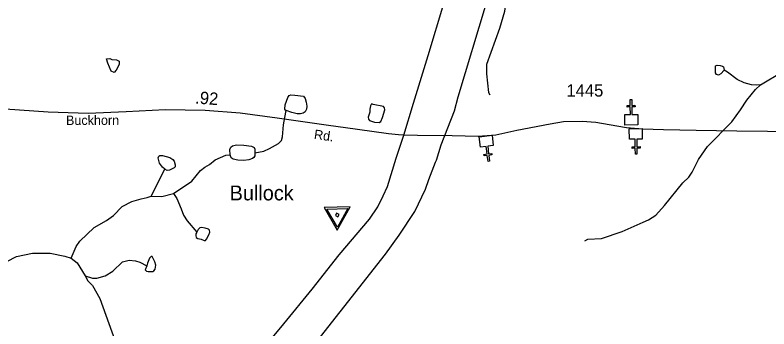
# Model space of a CAD drawing. Extents: x 2056842 to 2160602, y 826753 to 1016856.
# Drawn here: x 2129898 to 2137510, y 996101 to 999270 of the extents above; entities that cross this region are included whole.
import ezdxf

# ---------------------------------------------------------------- set-up
doc = ezdxf.new("R2010")
doc.units = 0
for name, color, linetype in [('Exist Cultural Church CELL', 7, 'Continuous'), ('Exist Hydrographic Misc Water Feature', 7, 'Continuous'), ('Exist Railroad Mainline', 7, 'Continuous'), ('Exist Road Primary US Attributed', 7, 'Continuous'), ('Exist Road Secondary Mileage Hundredths English Label', 7, 'Continuous'), ('Exist Road Secondary Type 51 Attributed', 7, 'Continuous'), ('Exist Road Secondary Type 51 Label', 7, 'Continuous'), ('Exist Road Secondary Type 51 Number Label', 7, 'Continuous'), ('Exist Survey Geodetic Marker CELL', 7, 'Continuous'), ('Exist Survey Geodetic Marker Label', 7, 'Continuous')]:
    doc.layers.add(name, color=color, linetype=linetype)

msp = doc.modelspace()

# ---------------------------------------------------------------- linework, layer by layer
at = {"layer": 'Exist Cultural Church CELL'}
for points in [[(2136054.1, 998265.1), (2136111, 998266.2), (2136109.7, 998342.4), (2136077.7, 998341.8), (2136077.4, 998357.8), (2136109.4, 998358.3), (2136108.3, 998418.5), (2136124.3, 998418.8), (2136125.4, 998358.6), (2136157.4, 998359.2), (2136157.7, 998343.3), (2136125.7, 998342.7), (2136127.1, 998266.5), (2136184.7, 998267.5), (2136186.7, 998161), (2136056.1, 998158.6)], [(2136231.5, 998018.4), (2136174.6, 998017.3), (2136176, 997941.2), (2136208, 997941.7), (2136208.3, 997925.8), (2136176.3, 997925.2), (2136177.4, 997865), (2136161.3, 997864.8), (2136160.2, 997924.9), (2136128.2, 997924.3), (2136128, 997940.3), (2136159.9, 997940.9), (2136158.6, 998017), (2136100.9, 998016), (2136099, 998122.5), (2136229.5, 998124.9)], [(2134726.9, 997952.5), (2134670.4, 997945.4), (2134679.8, 997869.8), (2134711.6, 997873.8), (2134713.5, 997857.9), (2134681.8, 997854), (2134689.2, 997794.3), (2134673.3, 997792.3), (2134665.9, 997852), (2134634.1, 997848.1), (2134632.2, 997863.9), (2134663.9, 997867.9), (2134654.5, 997943.4), (2134597.3, 997936.4), (2134584.1, 998042.1), (2134713.7, 998058.2)]]:
    msp.add_lwpolyline(points, close=True, dxfattribs=at)
at = {"layer": 'Exist Hydrographic Misc Water Feature'}
for points in [[(2135819.6, 1000760.7), (2135684.1, 1000624), (2135598.6, 1000531.8), (2135413.4, 1000360.9), (2135282, 1000258.4), (2135120.6, 1000099.7), (2134959.4, 999917), (2134885.8, 999796.6), (2134866.3, 999704.6), (2134869, 999564.6), (2134838.2, 999306.5), (2134790.9, 999134.3), (2134656.4, 998769.7), (2134656.6, 998677.8), (2134677.7, 998489.8), (2134691.6, 998466)], [(2137424.8, 998565.7), (2137650.1, 998700.5), (2137730.1, 998758.8), (2137779.8, 998781.1), (2137901.2, 998909.8), (2137957.1, 998977.9), (2137984.6, 999050.1), (2138025.9, 999236.3), (2138041.6, 999268.1), (2138053.4, 999344.3), (2138116.7, 999470.7), (2138140.7, 999532.5), (2138240.2, 999647.2), (2138313.5, 999777.3), (2138405.2, 999893.8), (2138556.5, 1000040.3), (2138608.1, 1000120.6), (2138653.2, 1000284.7), (2138636.9, 1000416.6), (2138652.5, 1000500.9), (2138664.4, 1000520.7)], [(2130876.4, 998821.3), (2130922.4, 998817.5), (2130950.5, 998803.7), (2130948.6, 998771.7), (2130918.9, 998715.6), (2130899, 998689.5), (2130868.9, 998705.4), (2130834.6, 998785.2), (2130820.5, 998827.2), (2130856.3, 998833.2), (2130876.4, 998821.3)], [(2137056.5, 998714.2), (2137024.7, 998678.1), (2137000.7, 998663.9), (2136980.6, 998669.9), (2136970.6, 998687.8), (2136970.2, 998757.8), (2136986.2, 998765.8), (2137016.1, 998760), (2137042.1, 998754.2), (2137050.4, 998746.2), (2137056.5, 998714.2)], [(2137425.2, 998565.8), (2137389.1, 998561.6), (2137333.1, 998567.4), (2137260.9, 998587), (2137190.8, 998618.7), (2137090.3, 998694.3), (2137056.5, 998714.2)], [(2135649.9, 996992), (2135681.8, 997008.1), (2135817.7, 997014.8), (2136029.5, 997083.5), (2136238.9, 997180.5), (2136294.8, 997202.7), (2136368.7, 997251), (2136456.3, 997347.6), (2136641.3, 997576.4), (2136700.9, 997634.5), (2136734.7, 997682.7), (2136800.1, 997811), (2136889.8, 997943.3), (2137136.5, 998192.4), (2137224, 998314.6), (2137285.4, 998411.1), (2137374.9, 998517.5), (2137424.8, 998565.7)], [(2132635.6, 998306.6), (2132629, 998308.8), (2132622.4, 998319.7), (2132625.7, 998362.4), (2132650.9, 998439.1), (2132666.2, 998457.8), (2132683.7, 998464.3), (2132723.2, 998462.1), (2132808.6, 998450.1), (2132828.3, 998428.2), (2132838.1, 998390.9), (2132842.5, 998349.3), (2132839.2, 998319.7), (2132828.3, 998294.5), (2132805.3, 998279.2), (2132779, 998272.6), (2132747.3, 998271.5), (2132691.4, 998286.8), (2132635.6, 998306.6)], [(2133479.6, 998291.5), (2133462.4, 998238.5), (2133465, 998220), (2133476.9, 998206.8), (2133528.5, 998189.5), (2133573.5, 998184.2), (2133589.4, 998196.2), (2133609.3, 998237.2), (2133630.4, 998312.7), (2133627.8, 998332.6), (2133617.2, 998345.8), (2133515.3, 998367), (2133500.7, 998373.6), (2133492.8, 998368.3), (2133486.2, 998355.1), (2133480.9, 998319.3), (2133479.6, 998291.5)], [(2132318.5, 997877.7), (2132408.4, 997896.1), (2132468.3, 997922.4), (2132559.4, 997974.1), (2132586.7, 998002.6), (2132599.4, 998040.4), (2132609.3, 998162), (2132620.2, 998236.5), (2132635.6, 998306.6)], [(2132069.9, 997859), (2132066.7, 997911.6), (2132075.4, 997936.8), (2132092.9, 997951.1), (2132132.3, 997959.8), (2132207.9, 997956.5), (2132286.7, 997945.6), (2132310.8, 997932.4), (2132318.5, 997914.9), (2132318.5, 997877.7)], [(2131498.2, 997470.1), (2131682.6, 997593.3), (2131769.2, 997701.3), (2131815.2, 997733.5), (2131859.9, 997761.5), (2131919.1, 997809.7), (2132027.2, 997855.8), (2132069.9, 997859)], [(2132318.5, 997877.7), (2132317.4, 997850.3), (2132309.7, 997832.7), (2132294.4, 997820.7), (2132258.3, 997809.7), (2132207.9, 997802.1), (2132147.7, 997804.3), (2132099.5, 997814.1), (2132080.9, 997829.5), (2132069.9, 997859)], [(2131409, 997713.8), (2131387.1, 997733.5), (2131357.6, 997776.2), (2131341.2, 997828.8), (2131348.8, 997845.2), (2131359.8, 997850.7), (2131387.1, 997850.7), (2131461.6, 997833.2), (2131492.3, 997813.5), (2131505.4, 997794.8), (2131515.3, 997756.5), (2131515.3, 997739), (2131503.2, 997726.9), (2131456.1, 997703.9), (2131433.1, 997701.7), (2131409, 997713.8)], [(2131272.4, 997441.2), (2131409, 997713.8)], [(2130465.1, 996815.7), (2130514.7, 996932), (2130552.5, 996988), (2130697.8, 997126.7), (2130819.4, 997197.2), (2130891.2, 997247.5), (2130979, 997335.9), (2131076.6, 997386.3), (2131170.5, 997414.8), (2131230.6, 997427.3), (2131272.4, 997441.2)], [(2131272.4, 997441.2), (2131379.5, 997439.3), (2131498.2, 997470.1)], [(2131498.2, 997470.1), (2131530.3, 997418.3), (2131573.3, 997313.4), (2131598.5, 997248.7), (2131634.6, 997192.8), (2131732, 997079.2)], [(2131732, 997079.2), (2131723.3, 997060.6), (2131722.2, 997043.1), (2131727.7, 997024.5), (2131743, 997015.7), (2131775.8, 997006.9), (2131806.5, 996992.7), (2131820.7, 996993.8), (2131830.6, 997006.9), (2131853.6, 997049.7), (2131863.4, 997077), (2131862.3, 997097.9), (2131852.5, 997107.7), (2131816.4, 997119.8), (2131780.2, 997126.3), (2131763.8, 997123.1), (2131747.4, 997105.5), (2131732, 997079.2)], [(2129202.8, 996408.2), (2129292.9, 996432.5), (2129476.6, 996445.1), (2129534.7, 996459.6), (2129624.5, 996504), (2129654.3, 996548), (2129721.8, 996666.4), (2129813.1, 996782.6), (2129912.9, 996833), (2130074.8, 996867.7), (2130250.9, 996866.7), (2130400.9, 996835.3), (2130465.1, 996815.6)], [(2130465.1, 996815.6), (2130525.2, 996767.7), (2130605.8, 996638.1)], [(2130606, 996638.3), (2130680.2, 996614.6), (2130723.9, 996614.8), (2130805.9, 996637.2), (2130885.7, 996683.5), (2130981.4, 996778), (2131051.1, 996794.3), (2131113.1, 996790.5), (2131157.2, 996776.9), (2131227.3, 996738.5)], [(2131227.3, 996738.5), (2131212, 996699.1), (2131224, 996684.8), (2131240.4, 996681.6), (2131288.6, 996682.7), (2131300.6, 996688.1), (2131311.6, 996703.5), (2131319.3, 996744), (2131310.5, 996780.2), (2131280.9, 996832.7), (2131272.2, 996832.7), (2131255.8, 996815.2), (2131236, 996765.9), (2131227.3, 996738.5)], [(2130605.8, 996638.1), (2130631.9, 996586.3), (2130678.2, 996538.5), (2130752.9, 996408.9), (2130906.5, 995987.3), (2130951.5, 995801.7), (2131000, 995626.1), (2131043, 995450), (2131055.2, 995378.2), (2131065.9, 995214.2), (2131095.4, 994882.5), (2131104.2, 994688.4), (2131149.1, 994452.5), (2131159.3, 994408.7), (2131162, 994348)]]:
    msp.add_lwpolyline(points, dxfattribs=at)
at = {"layer": 'Exist Railroad Mainline'}
msp.add_lwpolyline([(2131769.1, 994481.3), (2133636.5, 996857.4), (2133777.6, 997047.8), (2133932.7, 997288.6), (2134041.5, 997511), (2134077.2, 997611), (2134144.4, 997783.5), (2134152.3, 997805.5), (2134201.7, 997959.7), (2134334.1, 998304.2), (2134371.4, 998444.4), (2135229, 1001295.8)], dxfattribs=at)
at = {"layer": 'Exist Road Primary US Attributed'}
for points in [[(2133822.8, 998059.1), (2133922.1, 998382), (2134070.1, 998862.8), (2134228.3, 999386.7), (2134287.3, 999572.9), (2134392.2, 999911.7), (2134509.6, 1000318.7), (2134545.9, 1000419.7), (2134631.5, 1000626.9), (2134729.7, 1000862.5), (2134794.8, 1001008.2)], [(2130826.9, 991961.1), (2130895.5, 992183.8), (2131105.4, 992861.5), (2131324.3, 993566.6), (2131586.3, 994421.5), (2131728.1, 994883.5), (2131800.7, 995078.8), (2131868.8, 995230.9), (2132015.5, 995445.2), (2132260.5, 995733.5), (2132611.7, 996152.1), (2132897.6, 996504), (2133171.6, 996848.1), (2133475.3, 997210.4), (2133559.2, 997335.2), (2133616, 997444.2), (2133658.9, 997538.7), (2133747.4, 997824.8), (2133822.8, 998059.1)]]:
    msp.add_lwpolyline(points, dxfattribs=at)
at = {"layer": 'Exist Road Secondary Type 51 Attributed'}
for points in [[(2140765.4, 998604.1), (2140407.8, 998520.9), (2139959.7, 998417.6), (2139039.8, 998205.3), (2138731.3, 998144), (2138463.6, 998109.9), (2138216.3, 998085), (2137805.7, 998091.8), (2137186.3, 998097.4), (2136776.3, 998103.7), (2136443.9, 998110.5), (2136235.8, 998119), (2136071.3, 998131.5), (2135895.5, 998162.2), (2135760.5, 998186), (2135624.9, 998194.5), (2135434.4, 998193.4), (2135301.7, 998168.4), (2134964.2, 998103.1), (2134753.2, 998058.8), (2134575.1, 998044.1), (2134311.8, 998051.2)], [(2133822.8, 998059.1), (2133771, 998060.5), (2133667.8, 998071.9), (2133356.4, 998115.6), (2133037.7, 998157.6), (2132543.1, 998228), (2132172, 998280.2), (2131815.8, 998307.4), (2131414.2, 998311.9), (2131018.4, 998294.9), (2130635, 998276.8), (2130232.3, 998289.2), (2129796.1, 998320.5), (2129310.6, 998350), (2129008.6, 998370.1)], [(2134311.8, 998051.2), (2133960.9, 998054.9), (2133822.8, 998059.1)]]:
    msp.add_lwpolyline(points, dxfattribs=at)
at = {"layer": 'Exist Survey Geodetic Marker CELL'}
for points in [[(2133280, 997333.3), (2133017.3, 997326.3), (2133149.8, 997099.7)], [(2133256.8, 997316.6), (2133151.9, 997128.3), (2133045.1, 997310.8)], [(2133169.5, 997255.6), (2133144.8, 997269.4), (2133133, 997248.2), (2133157.7, 997234.4)]]:
    msp.add_lwpolyline(points, close=True, dxfattribs=at)

# ---------------------------------------------------------------- texts
at = {"layer": 'Exist Road Secondary Mileage Hundredths English Label'}
msp.add_text('.92', height=125, rotation=355.62554, dxfattribs=at).set_placement((2131713.3, 998377.9))
at = {"layer": 'Exist Road Secondary Type 51 Label'}
for s, rotation, p in [('Buckhorn', 0.19313, (2130411.9, 998160.2)), ('Rd.', 351.83372, (2132911.8, 998021.4))]:
    msp.add_text(s, height=95, rotation=rotation, dxfattribs=at).set_placement(p)
at = {"layer": 'Exist Road Secondary Type 51 Number Label'}
msp.add_text('1445', height=125, dxfattribs=at).set_placement((2135465.7, 998447))
at = {"layer": 'Exist Survey Geodetic Marker Label'}
msp.add_text('Bullock', height=150, dxfattribs=at).set_placement((2132064.4, 997399.2))

doc.saveas('drawing.dxf')
